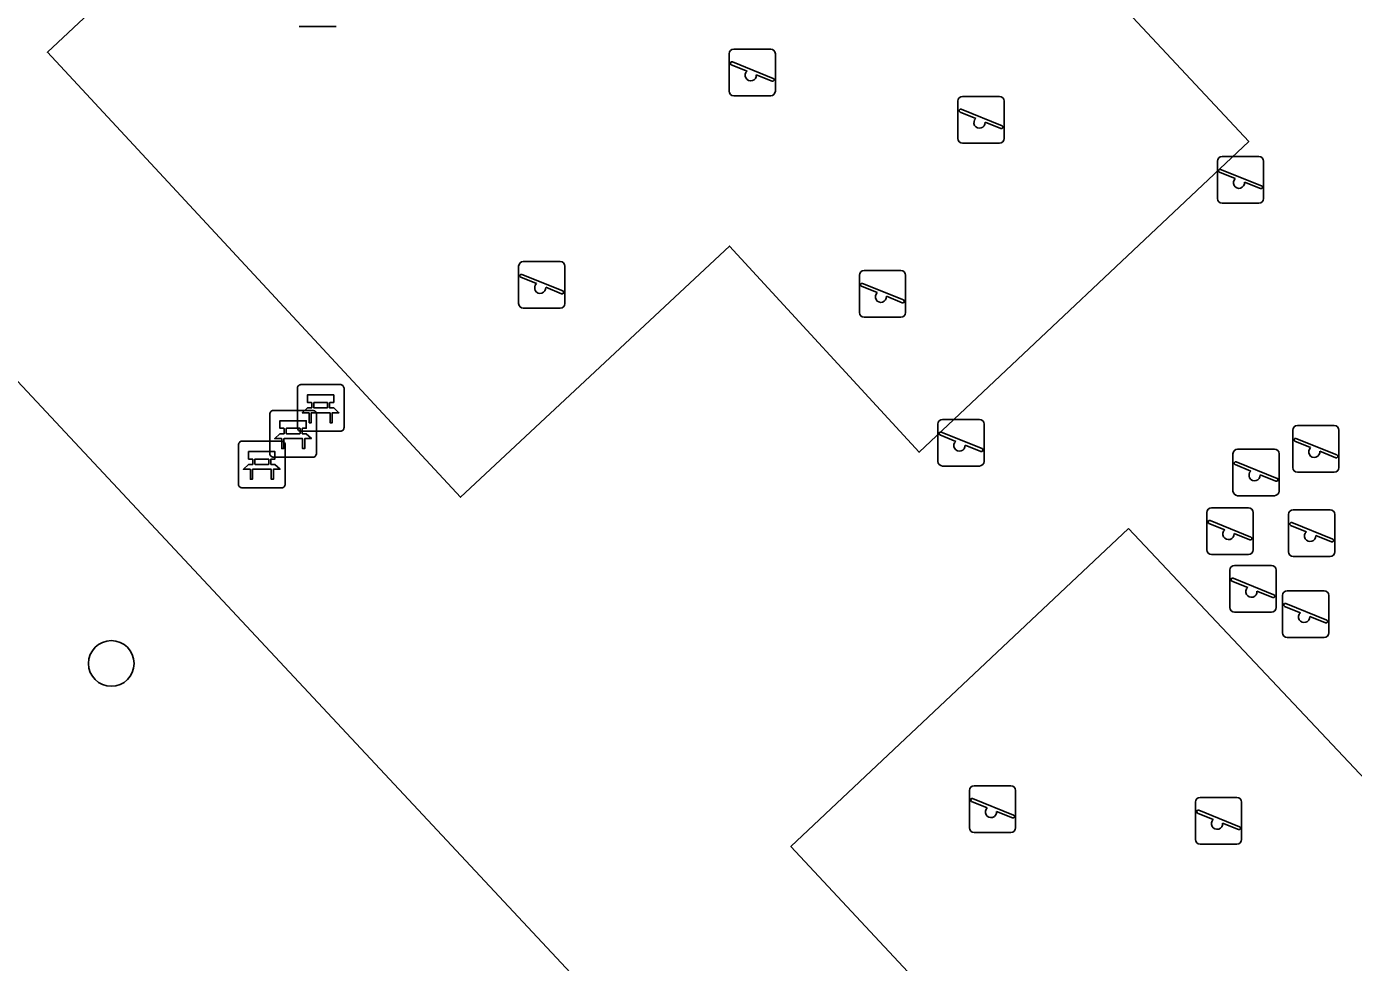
# Model space of a CAD drawing. Extents: x 157466 to 158888, y 383063 to 384677.
# Drawn here: x 158122.87 to 158151.3, y 384158.16 to 384178.22 of the extents above; entities that cross this region are included whole.
import ezdxf

# ---------------------------------------------------------------- set-up
doc = ezdxf.new("R2010")
doc.units = 0
for name, color, linetype in [('IMGEO_Bank', 7, 'Continuous'), ('IMGEO_Boom', 7, 'Continuous'), ('IMGEO_Speelvoorziening', 7, 'Continuous'), ('IMGEO_Voetpad_open', 7, 'Continuous')]:
    doc.layers.add(name, color=color, linetype=linetype)

msp = doc.modelspace()

# ---------------------------------------------------------------- linework, layer by layer
at = {"layer": 'IMGEO_Bank'}
for p, q in [((158128.675, 384169.617), (158128.675, 384170.458)), ((158128.675, 384170.458), (158128.675, 384169.617)), ((158128.75, 384170.542), (158129.591, 384170.542)), ((158129.591, 384170.542), (158128.75, 384170.542)), ((158129.675, 384170.467), (158129.675, 384169.626)), ((158129.675, 384169.626), (158129.675, 384170.467)), ((158128.984, 384170.048), (158128.984, 384170.154)), ((158129.028, 384170.154), (158129.028, 384170.048)), ((158129.316, 384170.16), (158129.034, 384170.16)), ((158129.034, 384170.042), (158129.316, 384170.042)), ((158129.322, 384170.048), (158129.322, 384170.154)), ((158129.366, 384170.154), (158129.366, 384170.048)), ((158128.085, 384169.063), (158128.085, 384169.904)), ((158128.085, 384169.904), (158128.085, 384169.063)), ((158128.16, 384169.988), (158129.001, 384169.988)), ((158129.001, 384169.988), (158128.16, 384169.988)), ((158129.372, 384169.94), (158128.979, 384169.94)), ((158129.085, 384169.913), (158129.085, 384169.072)), ((158129.085, 384169.072), (158129.085, 384169.913)), ((158128.394, 384169.494), (158128.394, 384169.6)), ((158128.438, 384169.6), (158128.438, 384169.494)), ((158128.726, 384169.606), (158128.444, 384169.606)), ((158128.444, 384169.488), (158128.726, 384169.488)), ((158128.732, 384169.494), (158128.732, 384169.6)), ((158129.6, 384169.542), (158128.759, 384169.542)), ((158128.759, 384169.542), (158129.6, 384169.542)), ((158128.776, 384169.6), (158128.776, 384169.494)), ((158127.414, 384168.405), (158127.414, 384169.246)), ((158127.414, 384169.246), (158127.414, 384168.405)), ((158127.489, 384169.33), (158128.33, 384169.33)), ((158128.33, 384169.33), (158127.489, 384169.33)), ((158128.782, 384169.386), (158128.389, 384169.386)), ((158128.414, 384169.255), (158128.414, 384168.414)), ((158128.414, 384168.414), (158128.414, 384169.255)), ((158127.723, 384168.836), (158127.723, 384168.942)), ((158127.767, 384168.942), (158127.767, 384168.836)), ((158128.055, 384168.948), (158127.773, 384168.948)), ((158128.061, 384168.836), (158128.061, 384168.942)), ((158128.105, 384168.942), (158128.105, 384168.836)), ((158129.01, 384168.988), (158128.169, 384168.988)), ((158128.169, 384168.988), (158129.01, 384168.988)), ((158128.111, 384168.728), (158127.718, 384168.728)), ((158127.773, 384168.83), (158128.055, 384168.83)), ((158128.339, 384168.33), (158127.498, 384168.33)), ((158127.498, 384168.33), (158128.339, 384168.33))]:
    msp.add_line(p, q, dxfattribs=at)
for points in [[(158128.978, 384170.16), (158128.892, 384170.16), (158128.892, 384170.321), (158129.455, 384170.321), (158129.455, 384170.16), (158129.372, 384170.16)], [(158128.922, 384169.94), (158128.78, 384169.94), (158128.892, 384170.042), (158128.978, 384170.042)], [(158129.372, 384170.042), (158129.455, 384170.042), (158129.567, 384169.94), (158129.428, 384169.94)], [(158128.388, 384169.606), (158128.302, 384169.606), (158128.302, 384169.767), (158128.865, 384169.767), (158128.865, 384169.606), (158128.782, 384169.606)], [(158128.972, 384169.933), (158128.972, 384169.726), (158128.929, 384169.726), (158128.929, 384169.933)], [(158129.422, 384169.933), (158129.422, 384169.726), (158129.378, 384169.726), (158129.378, 384169.933)], [(158128.332, 384169.386), (158128.19, 384169.386), (158128.302, 384169.488), (158128.388, 384169.488)], [(158128.782, 384169.488), (158128.865, 384169.488), (158128.977, 384169.386), (158128.838, 384169.386)], [(158128.382, 384169.379), (158128.382, 384169.172), (158128.339, 384169.172), (158128.339, 384169.379)], [(158128.832, 384169.379), (158128.832, 384169.172), (158128.788, 384169.172), (158128.788, 384169.379)], [(158127.717, 384168.948), (158127.631, 384168.948), (158127.631, 384169.109), (158128.194, 384169.109), (158128.194, 384168.948), (158128.111, 384168.948)], [(158127.661, 384168.728), (158127.519, 384168.728), (158127.631, 384168.83), (158127.717, 384168.83)], [(158127.711, 384168.721), (158127.711, 384168.514), (158127.668, 384168.514), (158127.668, 384168.721)], [(158128.111, 384168.83), (158128.194, 384168.83), (158128.306, 384168.728), (158128.167, 384168.728)], [(158128.161, 384168.721), (158128.161, 384168.514), (158128.117, 384168.514), (158128.117, 384168.721)]]:
    msp.add_lwpolyline(points, dxfattribs=at)
for centre, radius, start, end in [((158128.753, 384170.464), 0.0779, 92.4484, 184.2845), ((158128.753, 384170.464), 0.0779, 92.4484, 184.2845), ((158129.597, 384170.464), 0.0779, 2.4484, 94.2845), ((158129.597, 384170.464), 0.0779, 2.4484, 94.2845), ((158128.977, 384170.153), 0.00671, 2.8957, 87.1043), ((158128.977, 384170.049), 0.00671, 272.8957, 357.1043), ((158129.034, 384170.153), 0.00671, 92.8957, 177.1043), ((158129.034, 384170.049), 0.00671, 182.8957, 267.1043), ((158129.316, 384170.153), 0.00671, 2.8957, 87.1043), ((158129.316, 384170.049), 0.00671, 272.8957, 357.1043), ((158129.373, 384170.153), 0.00671, 92.8957, 177.1043), ((158129.373, 384170.049), 0.00671, 182.8957, 267.1043), ((158128.163, 384169.91), 0.0779, 92.4484, 184.2845), ((158128.163, 384169.91), 0.0779, 92.4484, 184.2845), ((158128.922, 384169.933), 0.00671, 2.8957, 87.1043), ((158128.979, 384169.933), 0.00671, 92.8957, 177.1043), ((158129.007, 384169.91), 0.0779, 2.4484, 94.2845), ((158129.007, 384169.91), 0.0779, 2.4484, 94.2845), ((158129.371, 384169.933), 0.00671, 2.8957, 87.1043), ((158129.428, 384169.933), 0.00671, 92.8957, 177.1043), ((158128.387, 384169.599), 0.00671, 2.8957, 87.1043), ((158128.387, 384169.495), 0.00671, 272.8957, 357.1043), ((158128.444, 384169.599), 0.00671, 92.8957, 177.1043), ((158128.444, 384169.495), 0.00671, 182.8957, 267.1043), ((158128.753, 384169.62), 0.0779, 182.4484, 274.2845), ((158128.753, 384169.62), 0.0779, 182.4484, 274.2845), ((158128.726, 384169.599), 0.00671, 2.8957, 87.1043), ((158128.726, 384169.495), 0.00671, 272.8957, 357.1043), ((158128.783, 384169.599), 0.00671, 92.8957, 177.1043), ((158128.783, 384169.495), 0.00671, 182.8957, 267.1043), ((158129.597, 384169.62), 0.0779, 272.4484, 4.2845), ((158129.597, 384169.62), 0.0779, 272.4484, 4.2845), ((158127.492, 384169.252), 0.0779, 92.4484, 184.2845), ((158127.492, 384169.252), 0.0779, 92.4484, 184.2845), ((158128.336, 384169.252), 0.0779, 2.4484, 94.2845), ((158128.336, 384169.252), 0.0779, 2.4484, 94.2845), ((158128.332, 384169.379), 0.00671, 2.8957, 87.1043), ((158128.389, 384169.379), 0.00671, 92.8957, 177.1043), ((158128.781, 384169.379), 0.00671, 2.8957, 87.1043), ((158128.838, 384169.379), 0.00671, 92.8957, 177.1043), ((158127.716, 384168.941), 0.00671, 2.8957, 87.1043), ((158127.773, 384168.941), 0.00671, 92.8957, 177.1043), ((158128.055, 384168.941), 0.00671, 2.8957, 87.1043), ((158128.163, 384169.066), 0.0779, 182.4484, 274.2845), ((158128.163, 384169.066), 0.0779, 182.4484, 274.2845), ((158128.112, 384168.941), 0.00671, 92.8957, 177.1043), ((158129.007, 384169.066), 0.0779, 272.4484, 4.2845), ((158129.007, 384169.066), 0.0779, 272.4484, 4.2845), ((158127.661, 384168.721), 0.00671, 2.8957, 87.1043), ((158127.718, 384168.721), 0.00671, 92.8957, 177.1043), ((158127.716, 384168.837), 0.00671, 272.8957, 357.1043), ((158127.773, 384168.837), 0.00671, 182.8957, 267.1043), ((158128.055, 384168.837), 0.00671, 272.8957, 357.1043), ((158128.112, 384168.837), 0.00671, 182.8957, 267.1043), ((158128.11, 384168.721), 0.00671, 2.8957, 87.1043), ((158128.167, 384168.721), 0.00671, 92.8957, 177.1043), ((158127.492, 384168.408), 0.0779, 182.4484, 274.2845), ((158127.492, 384168.408), 0.0779, 182.4484, 274.2845), ((158128.336, 384168.408), 0.0779, 272.4484, 4.2845), ((158128.336, 384168.408), 0.0779, 272.4484, 4.2845)]:
    msp.add_arc(centre, radius, start, end, dxfattribs=at)
at = {"layer": 'IMGEO_Boom'}
msp.add_circle((158124.688, 384164.567), 0.489, dxfattribs=at)
at = {"layer": 'IMGEO_Speelvoorziening'}
for p, q in [((158129.505, 384178.215), (158128.715, 384178.215)), ((158128.715, 384178.215), (158129.505, 384178.215)), ((158138.027, 384177.733), (158138.817, 384177.733)), ((158138.817, 384177.733), (158138.027, 384177.733)), ((158137.927, 384176.833), (158137.927, 384177.633)), ((158137.927, 384177.633), (158137.927, 384176.833)), ((158138.31, 384177.261), (158137.971, 384177.398)), ((158137.996, 384177.458), (158138.872, 384177.105)), ((158138.917, 384177.633), (158138.917, 384176.833)), ((158138.917, 384176.833), (158138.917, 384177.633)), ((158138.848, 384177.045), (158138.508, 384177.182)), ((158138.817, 384176.733), (158138.027, 384176.733)), ((158138.027, 384176.733), (158138.817, 384176.733)), ((158142.83, 384175.818), (158142.83, 384176.618)), ((158142.83, 384176.618), (158142.83, 384175.818)), ((158142.93, 384176.718), (158143.72, 384176.718)), ((158143.72, 384176.718), (158142.93, 384176.718)), ((158143.82, 384176.618), (158143.82, 384175.818)), ((158143.82, 384175.818), (158143.82, 384176.618)), ((158143.213, 384176.246), (158142.874, 384176.383)), ((158142.899, 384176.443), (158143.775, 384176.09)), ((158143.751, 384176.03), (158143.411, 384176.167)), ((158143.72, 384175.718), (158142.93, 384175.718)), ((158142.93, 384175.718), (158143.72, 384175.718)), ((158148.489, 384175.43), (158149.279, 384175.43)), ((158149.279, 384175.43), (158148.489, 384175.43)), ((158148.389, 384174.53), (158148.389, 384175.33)), ((158148.389, 384175.33), (158148.389, 384174.53)), ((158148.458, 384175.155), (158149.334, 384174.802)), ((158149.379, 384175.33), (158149.379, 384174.53)), ((158149.379, 384174.53), (158149.379, 384175.33)), ((158148.772, 384174.958), (158148.433, 384175.095)), ((158149.31, 384174.742), (158148.97, 384174.879)), ((158149.279, 384174.43), (158148.489, 384174.43)), ((158148.489, 384174.43), (158149.279, 384174.43)), ((158133.517, 384173.178), (158134.307, 384173.178)), ((158134.307, 384173.178), (158133.517, 384173.178)), ((158133.417, 384172.278), (158133.417, 384173.078)), ((158133.417, 384173.078), (158133.417, 384172.278)), ((158133.8, 384172.706), (158133.461, 384172.843)), ((158133.486, 384172.903), (158134.362, 384172.55)), ((158134.407, 384173.078), (158134.407, 384172.278)), ((158134.407, 384172.278), (158134.407, 384173.078)), ((158140.717, 384172.086), (158140.717, 384172.886)), ((158140.717, 384172.886), (158140.717, 384172.086)), ((158140.817, 384172.986), (158141.607, 384172.986)), ((158141.607, 384172.986), (158140.817, 384172.986)), ((158141.707, 384172.886), (158141.707, 384172.086)), ((158141.707, 384172.086), (158141.707, 384172.886)), ((158134.338, 384172.49), (158133.998, 384172.627)), ((158141.1, 384172.514), (158140.761, 384172.651)), ((158140.786, 384172.711), (158141.662, 384172.358)), ((158141.638, 384172.298), (158141.298, 384172.435)), ((158134.307, 384172.178), (158133.517, 384172.178)), ((158133.517, 384172.178), (158134.307, 384172.178)), ((158141.607, 384171.986), (158140.817, 384171.986)), ((158140.817, 384171.986), (158141.607, 384171.986)), ((158142.501, 384169.798), (158143.291, 384169.798)), ((158143.291, 384169.798), (158142.501, 384169.798)), ((158142.401, 384168.898), (158142.401, 384169.698)), ((158142.401, 384169.698), (158142.401, 384168.898)), ((158142.784, 384169.326), (158142.445, 384169.463)), ((158142.47, 384169.523), (158143.346, 384169.17)), ((158143.391, 384169.698), (158143.391, 384168.898)), ((158143.391, 384168.898), (158143.391, 384169.698)), ((158150.004, 384168.764), (158150.004, 384169.564)), ((158150.004, 384169.564), (158150.004, 384168.764)), ((158150.104, 384169.664), (158150.894, 384169.664)), ((158150.894, 384169.664), (158150.104, 384169.664)), ((158150.994, 384169.564), (158150.994, 384168.764)), ((158150.994, 384168.764), (158150.994, 384169.564)), ((158143.322, 384169.11), (158142.982, 384169.247)), ((158148.823, 384169.162), (158149.613, 384169.162)), ((158149.613, 384169.162), (158148.823, 384169.162)), ((158150.387, 384169.192), (158150.048, 384169.329)), ((158150.073, 384169.389), (158150.949, 384169.036)), ((158148.723, 384168.262), (158148.723, 384169.062)), ((158148.723, 384169.062), (158148.723, 384168.262)), ((158148.792, 384168.887), (158149.668, 384168.534)), ((158149.713, 384169.062), (158149.713, 384168.262)), ((158149.713, 384168.262), (158149.713, 384169.062)), ((158150.925, 384168.976), (158150.585, 384169.113)), ((158143.291, 384168.798), (158142.501, 384168.798)), ((158142.501, 384168.798), (158143.291, 384168.798)), ((158149.106, 384168.69), (158148.767, 384168.827)), ((158149.644, 384168.474), (158149.304, 384168.611)), ((158150.894, 384168.664), (158150.104, 384168.664)), ((158150.104, 384168.664), (158150.894, 384168.664)), ((158149.613, 384168.162), (158148.823, 384168.162)), ((158148.823, 384168.162), (158149.613, 384168.162)), ((158148.164, 384167.002), (158148.164, 384167.802)), ((158148.164, 384167.802), (158148.164, 384167.002)), ((158148.264, 384167.902), (158149.054, 384167.902)), ((158149.054, 384167.902), (158148.264, 384167.902)), ((158149.154, 384167.802), (158149.154, 384167.002)), ((158149.154, 384167.002), (158149.154, 384167.802)), ((158149.915, 384166.961), (158149.915, 384167.761)), ((158149.915, 384167.761), (158149.915, 384166.961)), ((158150.015, 384167.861), (158150.805, 384167.861)), ((158150.805, 384167.861), (158150.015, 384167.861)), ((158150.905, 384167.761), (158150.905, 384166.961)), ((158150.905, 384166.961), (158150.905, 384167.761)), ((158148.547, 384167.43), (158148.208, 384167.567)), ((158148.233, 384167.627), (158149.109, 384167.274)), ((158150.298, 384167.389), (158149.959, 384167.526)), ((158149.984, 384167.586), (158150.86, 384167.233)), ((158149.085, 384167.214), (158148.745, 384167.351)), ((158150.836, 384167.173), (158150.496, 384167.31)), ((158149.054, 384166.902), (158148.264, 384166.902)), ((158148.264, 384166.902), (158149.054, 384166.902)), ((158148.756, 384166.667), (158149.546, 384166.667)), ((158149.546, 384166.667), (158148.756, 384166.667)), ((158150.805, 384166.861), (158150.015, 384166.861)), ((158150.015, 384166.861), (158150.805, 384166.861)), ((158148.656, 384165.767), (158148.656, 384166.567)), ((158148.656, 384166.567), (158148.656, 384165.767)), ((158149.039, 384166.195), (158148.7, 384166.332)), ((158148.725, 384166.392), (158149.601, 384166.039)), ((158149.646, 384166.567), (158149.646, 384165.767)), ((158149.646, 384165.767), (158149.646, 384166.567)), ((158149.577, 384165.979), (158149.237, 384166.116)), ((158149.786, 384165.225), (158149.786, 384166.025)), ((158149.786, 384166.025), (158149.786, 384165.225)), ((158149.886, 384166.125), (158150.676, 384166.125)), ((158150.676, 384166.125), (158149.886, 384166.125)), ((158150.776, 384166.025), (158150.776, 384165.225)), ((158150.776, 384165.225), (158150.776, 384166.025)), ((158150.169, 384165.653), (158149.83, 384165.79)), ((158149.855, 384165.85), (158150.731, 384165.497)), ((158149.546, 384165.667), (158148.756, 384165.667)), ((158148.756, 384165.667), (158149.546, 384165.667)), ((158150.707, 384165.437), (158150.367, 384165.574)), ((158150.676, 384165.125), (158149.886, 384165.125)), ((158149.886, 384165.125), (158150.676, 384165.125)), ((158143.076, 384161.046), (158143.076, 384161.846)), ((158143.076, 384161.846), (158143.076, 384161.046)), ((158143.176, 384161.946), (158143.966, 384161.946)), ((158143.966, 384161.946), (158143.176, 384161.946)), ((158144.066, 384161.846), (158144.066, 384161.046)), ((158144.066, 384161.046), (158144.066, 384161.846)), ((158143.459, 384161.474), (158143.12, 384161.611)), ((158143.145, 384161.671), (158144.021, 384161.318)), ((158147.919, 384160.796), (158147.919, 384161.596)), ((158147.919, 384161.596), (158147.919, 384160.796)), ((158148.019, 384161.696), (158148.809, 384161.696)), ((158148.809, 384161.696), (158148.019, 384161.696)), ((158148.909, 384161.596), (158148.909, 384160.796)), ((158148.909, 384160.796), (158148.909, 384161.596)), ((158143.997, 384161.258), (158143.657, 384161.395)), ((158148.302, 384161.224), (158147.963, 384161.361)), ((158147.988, 384161.421), (158148.864, 384161.068)), ((158143.966, 384160.946), (158143.176, 384160.946)), ((158143.176, 384160.946), (158143.966, 384160.946)), ((158148.84, 384161.008), (158148.5, 384161.145)), ((158148.809, 384160.696), (158148.019, 384160.696)), ((158148.019, 384160.696), (158148.809, 384160.696))]:
    msp.add_line(p, q, dxfattribs=at)
for centre, radius, start, end in [((158138.027, 384177.633), 0.1, 90, 180), ((158138.027, 384177.633), 0.1, 90, 180), ((158138.817, 384177.633), 0.1, 0, 90), ((158138.817, 384177.633), 0.1, 360, 90), ((158137.984, 384177.428), 0.0327, 68.078, 248.078), ((158138.389, 384177.171), 0.12, 130.9928, 5.1632), ((158138.86, 384177.075), 0.0327, 248.078, 68.078), ((158138.027, 384176.833), 0.1, 180, 270), ((158138.027, 384176.833), 0.1, 180, 270), ((158138.817, 384176.833), 0.1, 270, 0), ((158138.817, 384176.833), 0.1, 270, 0), ((158142.93, 384176.618), 0.1, 90, 180), ((158142.93, 384176.618), 0.1, 90, 180), ((158143.72, 384176.618), 0.1, 0, 90), ((158143.72, 384176.618), 0.1, 360, 90), ((158142.887, 384176.413), 0.0327, 68.078, 248.078), ((158143.292, 384176.156), 0.12, 130.9928, 5.1632), ((158143.763, 384176.06), 0.0327, 248.078, 68.078), ((158142.93, 384175.818), 0.1, 180, 270), ((158142.93, 384175.818), 0.1, 180, 270), ((158143.72, 384175.818), 0.1, 270, 0), ((158143.72, 384175.818), 0.1, 270, 0), ((158148.489, 384175.33), 0.1, 90, 180), ((158148.489, 384175.33), 0.1, 90, 180), ((158149.279, 384175.33), 0.1, 0, 90), ((158149.279, 384175.33), 0.1, 360, 90), ((158148.446, 384175.125), 0.0327, 68.078, 248.078), ((158148.851, 384174.868), 0.12, 130.9928, 5.1632), ((158149.322, 384174.772), 0.0327, 248.078, 68.078), ((158148.489, 384174.53), 0.1, 180, 270), ((158148.489, 384174.53), 0.1, 180, 270), ((158149.279, 384174.53), 0.1, 270, 0), ((158149.279, 384174.53), 0.1, 270, 0), ((158133.517, 384173.078), 0.1, 90, 180), ((158133.517, 384173.078), 0.1, 90, 180), ((158134.307, 384173.078), 0.1, 0, 90), ((158134.307, 384173.078), 0.1, 360, 90), ((158133.474, 384172.873), 0.0327, 68.078, 248.078), ((158140.817, 384172.886), 0.1, 90, 180), ((158140.817, 384172.886), 0.1, 90, 180), ((158141.607, 384172.886), 0.1, 0, 90), ((158141.607, 384172.886), 0.1, 360, 90), ((158133.879, 384172.616), 0.12, 130.9928, 5.1632), ((158140.774, 384172.681), 0.0327, 68.078, 248.078), ((158133.517, 384172.278), 0.1, 180, 270), ((158133.517, 384172.278), 0.1, 180, 270), ((158134.307, 384172.278), 0.1, 270, 0), ((158134.307, 384172.278), 0.1, 270, 0), ((158134.35, 384172.52), 0.0327, 248.078, 68.078), ((158141.179, 384172.424), 0.12, 130.9928, 5.1632), ((158141.65, 384172.328), 0.0327, 248.078, 68.078), ((158140.817, 384172.086), 0.1, 180, 270), ((158140.817, 384172.086), 0.1, 180, 270), ((158141.607, 384172.086), 0.1, 270, 0), ((158141.607, 384172.086), 0.1, 270, 0), ((158142.501, 384169.698), 0.1, 90, 180), ((158142.501, 384169.698), 0.1, 90, 180), ((158143.291, 384169.698), 0.1, 0, 90), ((158143.291, 384169.698), 0.1, 360, 90), ((158142.458, 384169.493), 0.0327, 68.078, 248.078), ((158150.104, 384169.564), 0.1, 90, 180), ((158150.104, 384169.564), 0.1, 90, 180), ((158150.894, 384169.564), 0.1, 0, 90), ((158150.894, 384169.564), 0.1, 360, 90), ((158142.863, 384169.236), 0.12, 130.9928, 5.1632), ((158143.334, 384169.14), 0.0327, 248.078, 68.078), ((158148.823, 384169.062), 0.1, 90, 180), ((158148.823, 384169.062), 0.1, 90, 180), ((158149.613, 384169.062), 0.1, 0, 90), ((158149.613, 384169.062), 0.1, 360, 90), ((158150.061, 384169.359), 0.0327, 68.078, 248.078), ((158150.466, 384169.102), 0.12, 130.9928, 5.1632), ((158142.501, 384168.898), 0.1, 180, 270), ((158142.501, 384168.898), 0.1, 180, 270), ((158143.291, 384168.898), 0.1, 270, 0), ((158143.291, 384168.898), 0.1, 270, 0), ((158148.78, 384168.857), 0.0327, 68.078, 248.078), ((158150.937, 384169.006), 0.0327, 248.078, 68.078), ((158149.185, 384168.6), 0.12, 130.9928, 5.1632), ((158150.104, 384168.764), 0.1, 180, 270), ((158150.104, 384168.764), 0.1, 180, 270), ((158150.894, 384168.764), 0.1, 270, 0), ((158150.894, 384168.764), 0.1, 270, 0), ((158149.656, 384168.504), 0.0327, 248.078, 68.078), ((158148.823, 384168.262), 0.1, 180, 270), ((158148.823, 384168.262), 0.1, 180, 270), ((158149.613, 384168.262), 0.1, 270, 0), ((158149.613, 384168.262), 0.1, 270, 0), ((158148.264, 384167.802), 0.1, 90, 180), ((158148.264, 384167.802), 0.1, 90, 180), ((158149.054, 384167.802), 0.1, 0, 90), ((158149.054, 384167.802), 0.1, 360, 90), ((158150.015, 384167.761), 0.1, 90, 180), ((158150.015, 384167.761), 0.1, 90, 180), ((158150.805, 384167.761), 0.1, 0, 90), ((158150.805, 384167.761), 0.1, 360, 90), ((158148.221, 384167.597), 0.0327, 68.078, 248.078), ((158149.972, 384167.556), 0.0327, 68.078, 248.078), ((158148.626, 384167.34), 0.12, 130.9928, 5.1632), ((158149.097, 384167.244), 0.0327, 248.078, 68.078), ((158150.377, 384167.299), 0.12, 130.9928, 5.1632), ((158150.848, 384167.203), 0.0327, 248.078, 68.078), ((158148.264, 384167.002), 0.1, 180, 270), ((158148.264, 384167.002), 0.1, 180, 270), ((158149.054, 384167.002), 0.1, 270, 0), ((158149.054, 384167.002), 0.1, 270, 0), ((158150.015, 384166.961), 0.1, 180, 270), ((158150.015, 384166.961), 0.1, 180, 270), ((158150.805, 384166.961), 0.1, 270, 0), ((158150.805, 384166.961), 0.1, 270, 0), ((158148.756, 384166.567), 0.1, 90, 180), ((158148.756, 384166.567), 0.1, 90, 180), ((158149.546, 384166.567), 0.1, 0, 90), ((158149.546, 384166.567), 0.1, 360, 90), ((158148.713, 384166.362), 0.0327, 68.078, 248.078), ((158149.118, 384166.105), 0.12, 130.9928, 5.1632), ((158149.589, 384166.009), 0.0327, 248.078, 68.078), ((158149.886, 384166.025), 0.1, 90, 180), ((158149.886, 384166.025), 0.1, 90, 180), ((158150.676, 384166.025), 0.1, 0, 90), ((158150.676, 384166.025), 0.1, 360, 90), ((158148.756, 384165.767), 0.1, 180, 270), ((158148.756, 384165.767), 0.1, 180, 270), ((158149.546, 384165.767), 0.1, 270, 0), ((158149.546, 384165.767), 0.1, 270, 0), ((158149.843, 384165.82), 0.0327, 68.078, 248.078), ((158150.248, 384165.563), 0.12, 130.9928, 5.1632), ((158150.719, 384165.467), 0.0327, 248.078, 68.078), ((158149.886, 384165.225), 0.1, 180, 270), ((158149.886, 384165.225), 0.1, 180, 270), ((158150.676, 384165.225), 0.1, 270, 0), ((158150.676, 384165.225), 0.1, 270, 0), ((158143.176, 384161.846), 0.1, 90, 180), ((158143.176, 384161.846), 0.1, 90, 180), ((158143.966, 384161.846), 0.1, 0, 90), ((158143.966, 384161.846), 0.1, 360, 90), ((158143.133, 384161.641), 0.0327, 68.078, 248.078), ((158143.538, 384161.384), 0.12, 130.9928, 5.1632), ((158148.019, 384161.596), 0.1, 90, 180), ((158148.019, 384161.596), 0.1, 90, 180), ((158148.809, 384161.596), 0.1, 0, 90), ((158148.809, 384161.596), 0.1, 360, 90), ((158144.009, 384161.288), 0.0327, 248.078, 68.078), ((158147.976, 384161.391), 0.0327, 68.078, 248.078), ((158148.381, 384161.134), 0.12, 130.9928, 5.1632), ((158143.176, 384161.046), 0.1, 180, 270), ((158143.176, 384161.046), 0.1, 180, 270), ((158143.966, 384161.046), 0.1, 270, 0), ((158143.966, 384161.046), 0.1, 270, 0), ((158148.852, 384161.038), 0.0327, 248.078, 68.078), ((158148.019, 384160.796), 0.1, 180, 270), ((158148.019, 384160.796), 0.1, 180, 270), ((158148.809, 384160.796), 0.1, 270, 0), ((158148.809, 384160.796), 0.1, 270, 0)]:
    msp.add_arc(centre, radius, start, end, dxfattribs=at)
at = {"layer": 'IMGEO_Voetpad_open'}
for points in [[(158136.089, 384189.62), (158149.062, 384175.749), (158141.997, 384169.094), (158137.934, 384173.512), (158132.173, 384168.13), (158123.318, 384177.665), (158136.089, 384189.62)], [(158110.84, 384183.421), (158110.819, 384183.299), (158158.849, 384131.917)], [(158146.487, 384167.461), (158152.5, 384161.08), (158158.005, 384166.243), (158163.973, 384159.873), (158151.172, 384147.87), (158139.25, 384160.645), (158146.487, 384167.461)]]:
    msp.add_lwpolyline(points, dxfattribs=at)

doc.saveas('drawing.dxf')
